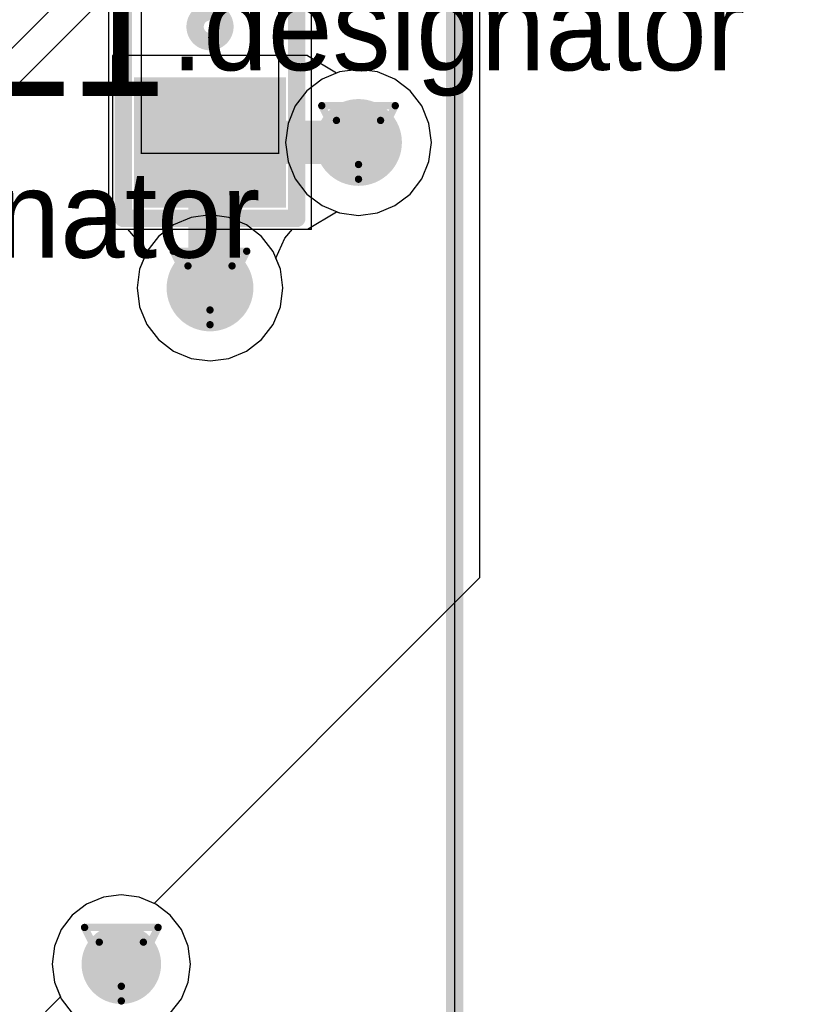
# Model space of a CAD drawing. Header units: millimetres. Extents: x 138 to 555, y 26 to 334.
# Tile 359 of 656: x 198.06 to 203.45, y 258.19 to 264.99. Entities that reach past the tile are written whole.
import ezdxf

# ---------------------------------------------------------------- set-up
doc = ezdxf.new("R2010")
doc.units = ezdxf.units.MM
for name, color, linetype in [('BottomLayer', 5, 'Continuous'), ('DrillDrawing', 1, 'Continuous'), ('Mechanical20', 56, 'Continuous'), ('Mechanical27', 56, 'Continuous'), ('MidLayer1', 16, 'Continuous'), ('MidLayer2', 76, 'Continuous'), ('MidLayer3', 90, 'Continuous'), ('MidLayer4', 156, 'Continuous'), ('MultiLayer', 9, 'Continuous'), ('TopLayer', 1, 'Continuous'), ('TopOverlay', 2, 'Continuous'), ('TopPaste', 8, 'Continuous'), ('TopSolder', 216, 'Continuous'), ('ViaHoleLayer', 16, 'Continuous')]:
    doc.layers.add(name, color=color, linetype=linetype)

# ---------------------------------------------------------------- blocks, each defined once
blk = doc.blocks.new('CON_SAMTEC_ERF8_030_070_L_DV_TR_MOD_B2123A_504')
at = {"layer": 'Mechanical27', "const_width": 0.01}
blk.add_lwpolyline([(12, 20), (-70, 20)], dxfattribs=at)
at = {"layer": 'TopOverlay', "const_width": 0.12}
blk.add_lwpolyline([(12, 20), (-70, 20)], dxfattribs=at)
blk = doc.blocks.new('L0603_793')
at = {"layer": 'Mechanical20', "const_width": 0.01}
for points in [[(-1.4, -0.7), (-1.4, 0.7)], [(-0.3, 0.7), (-1.4, 0.7)], [(1.4, 0.7), (-0.3, 0.7)], [(1.4, -0.7), (1.4, 0.7)], [(1.4, -0.7), (-1.4, -0.7)]]:
    blk.add_lwpolyline(points, dxfattribs=at)
at = {"layer": 'Mechanical20', "const_width": 0.005}
for points in [[(-1.4025, 0.7, 1), (-1.3975, 0.7, 1)], [(-1.4025, 0.7, 1), (-1.3975, 0.7, 1)], [(-0.3025, 0.7, 1), (-0.2975, 0.7, 1)], [(-0.3025, 0.7, 1), (-0.2975, 0.7, 1)], [(1.3975, 0.7, 1), (1.4025, 0.7, 1)], [(1.3975, 0.7, 1), (1.4025, 0.7, 1)], [(-1.4025, -0.7, 1), (-1.3975, -0.7, 1)], [(-1.4025, -0.7, 1), (-1.3975, -0.7, 1)], [(1.3975, -0.7, 1), (1.4025, -0.7, 1)], [(1.3975, -0.7, 1), (1.4025, -0.7, 1)]]:
    blk.add_lwpolyline(points, format="xyb", close=True, dxfattribs=at)
at = {"layer": 'Mechanical27', "const_width": 0.01}
for points in [[(0.875, 0.475), (-0.875, 0.475)], [(-0.875, -0.475), (-0.875, 0.475)], [(0.875, -0.475), (0.875, 0.475)], [(0.875, -0.475), (-0.875, -0.475)]]:
    blk.add_lwpolyline(points, dxfattribs=at)
at = {"layer": 'Mechanical27', "const_width": 0.005}
for points in [[(-0.8775, 0.475, 1), (-0.8725, 0.475, 1)], [(-0.8775, 0.475, 1), (-0.8725, 0.475, 1)], [(0.8725, 0.475, 1), (0.8775, 0.475, 1)], [(0.8725, 0.475, 1), (0.8775, 0.475, 1)], [(-0.8775, -0.475, 1), (-0.8725, -0.475, 1)], [(-0.8775, -0.475, 1), (-0.8725, -0.475, 1)], [(0.8725, -0.475, 1), (0.8775, -0.475, 1)], [(0.8725, -0.475, 1), (0.8775, -0.475, 1)]]:
    blk.add_lwpolyline(points, format="xyb", close=True, dxfattribs=at)
at = {"layer": 'TopLayer'}
for points in [[(-0.4, -0.475), (-0.4, 0.475), (-1.2, -0.475), (-1.2, 0.475)], [(1.2, -0.475), (1.2, 0.475), (0.4, -0.475), (0.4, 0.475)]]:
    blk.add_solid(points, dxfattribs=at)
at = {"layer": 'TopOverlay', "const_width": 0.12}
for points in [[(1.325, 0.6), (-1.325, 0.6)], [(-1.325, -0.6), (-1.325, 0.6)], [(1.325, -0.6), (1.325, 0.6)], [(1.325, -0.6), (-1.325, -0.6)]]:
    blk.add_lwpolyline(points, dxfattribs=at)
at = {"layer": 'TopOverlay'}
for points, const_width in [([(-1.355, 0.6, 1), (-1.295, 0.6, 1)], 0.06), ([(-1.355, 0.6, 1), (-1.295, 0.6, 1)], 0.06), ([(1.295, 0.6, 1), (1.355, 0.6, 1)], 0.06), ([(1.295, 0.6, 1), (1.355, 0.6, 1)], 0.06), ([(0.1031, 0, 1), (-0.1031, 0, 1)], 0.12), ([(-0.1331, 0, 1), (-0.0731, 0, 1)], 0.06), ([(0.0731, 0, 1), (0.1331, 0, 1)], 0.06), ([(-1.355, -0.6, 1), (-1.295, -0.6, 1)], 0.06), ([(-1.355, -0.6, 1), (-1.295, -0.6, 1)], 0.06), ([(1.295, -0.6, 1), (1.355, -0.6, 1)], 0.06), ([(1.295, -0.6, 1), (1.355, -0.6, 1)], 0.06)]:
    blk.add_lwpolyline(points, format="xyb", close=True, dxfattribs=dict(at, const_width=const_width))
at = {"layer": 'TopPaste'}
for points in [[(-0.4, -0.475), (-0.4, 0.475), (-1.2, -0.475), (-1.2, 0.475)], [(1.2, -0.475), (1.2, 0.475), (0.4, -0.475), (0.4, 0.475)]]:
    blk.add_solid(points, dxfattribs=at)
at = {"layer": 'TopSolder'}
for points in [[(-0.35, -0.525), (-0.35, 0.525), (-1.25, -0.525), (-1.25, 0.525)], [(1.25, -0.525), (1.25, 0.525), (0.35, -0.525), (0.35, 0.525)]]:
    blk.add_solid(points, dxfattribs=at)

msp = doc.modelspace()

# ---------------------------------------------------------------- linework, layer by layer
at = {"layer": 'BottomLayer'}
for p, q in [((200.4064, 264.6479), (200.2759, 264.6307)), ((200.5369, 264.6307), (200.4064, 264.6479)), ((200.1543, 264.5803), (200.0498, 264.5002)), ((200.2759, 264.6307), (200.1543, 264.5803)), ((200.6586, 264.5803), (200.5369, 264.6307)), ((200.763, 264.5002), (200.6586, 264.5803)), ((200.0498, 264.5002), (199.9697, 264.3957)), ((200.8432, 264.3957), (200.763, 264.5002)), ((199.9697, 264.3957), (199.9193, 264.2741)), ((200.8936, 264.2741), (200.8432, 264.3957)), ((199.9193, 264.2741), (199.9021, 264.1436)), ((200.9107, 264.1436), (200.8936, 264.2741)), ((199.9021, 264.1436), (199.9193, 264.0131)), ((200.8936, 264.0131), (200.9107, 264.1436)), ((199.9193, 264.0131), (199.9697, 263.8914)), ((200.8432, 263.8914), (200.8936, 264.0131)), ((199.9697, 263.8914), (200.0498, 263.787)), ((200.763, 263.787), (200.8432, 263.8914)), ((200.0498, 263.787), (200.1543, 263.7068)), ((200.6586, 263.7068), (200.763, 263.787)), ((200.1543, 263.7068), (200.2759, 263.6564)), ((200.5369, 263.6564), (200.6586, 263.7068)), ((199.2495, 263.625), (199.1278, 263.5747)), ((199.38, 263.6422), (199.2495, 263.625)), ((199.5105, 263.625), (199.38, 263.6422)), ((199.6321, 263.5747), (199.5105, 263.625)), ((200.2759, 263.6564), (200.4064, 263.6393)), ((200.4064, 263.6393), (200.5369, 263.6564)), ((199.1278, 263.5747), (199.0234, 263.4945)), ((199.7366, 263.4945), (199.6321, 263.5747)), ((199.0234, 263.4945), (198.9432, 263.3901)), ((199.8167, 263.3901), (199.7366, 263.4945)), ((198.9432, 263.3901), (198.8929, 263.2684)), ((199.8671, 263.2684), (199.8167, 263.3901)), ((198.8929, 263.2684), (198.8757, 263.1379)), ((199.8843, 263.1379), (199.8671, 263.2684)), ((198.8757, 263.1379), (198.8929, 263.0074)), ((199.8671, 263.0074), (199.8843, 263.1379)), ((198.8929, 263.0074), (198.9432, 262.8858)), ((199.8167, 262.8858), (199.8671, 263.0074)), ((198.9432, 262.8858), (199.0234, 262.7813)), ((199.7366, 262.7813), (199.8167, 262.8858)), ((199.0234, 262.7813), (199.1278, 262.7012)), ((199.6321, 262.7012), (199.7366, 262.7813)), ((199.1278, 262.7012), (199.2495, 262.6508)), ((199.5105, 262.6508), (199.6321, 262.7012)), ((199.2495, 262.6508), (199.38, 262.6336)), ((199.38, 262.6336), (199.5105, 262.6508))]:
    msp.add_line(p, q, dxfattribs=at)
for points, const_width in [([(200.2564, 264.1436, 1), (200.5564, 264.1436, 1)], 0.3), ([(199.23, 263.1379, 1), (199.53, 263.1379, 1)], 0.3), ([(198.6296, 258.4629, 1), (198.9046, 258.4629, 1)], 0.275)]:
    msp.add_lwpolyline(points, format="xyb", close=True, dxfattribs=dict(at, const_width=const_width))
at = {"layer": 'DrillDrawing', "const_width": 0.0508}
for points in [[(200.1524, 264.3976), (200.6604, 264.3976)], [(200.1524, 264.3976), (200.4064, 263.8896)], [(200.4064, 263.8896), (200.6604, 264.3976)], [(200.254, 264.296), (200.5588, 264.296)], [(200.254, 264.296), (200.4064, 263.9912)], [(200.4064, 263.9912), (200.5588, 264.296)], [(199.126, 263.3919), (199.634, 263.3919)], [(199.126, 263.3919), (199.38, 262.8839)], [(199.38, 262.8839), (199.634, 263.3919)], [(199.2276, 263.2903), (199.5324, 263.2903)], [(199.2276, 263.2903), (199.38, 262.9855)], [(199.38, 262.9855), (199.5324, 263.2903)], [(198.5131, 258.7169), (199.0211, 258.7169)], [(198.5131, 258.7169), (198.7671, 258.2089)], [(198.7671, 258.2089), (199.0211, 258.7169)], [(198.6147, 258.6153), (198.9195, 258.6153)], [(198.6147, 258.6153), (198.7671, 258.3105)], [(198.7671, 258.3105), (198.9195, 258.6153)]]:
    msp.add_lwpolyline(points, dxfattribs=at)
at = {"layer": 'DrillDrawing', "const_width": 0.0254}
for points in [[(200.1397, 264.3976, 1), (200.1651, 264.3976, 1)], [(200.1397, 264.3976, 1), (200.1651, 264.3976, 1)], [(200.6477, 264.3976, 1), (200.6731, 264.3976, 1)], [(200.6477, 264.3976, 1), (200.6731, 264.3976, 1)], [(200.2413, 264.296, 1), (200.2667, 264.296, 1)], [(200.2413, 264.296, 1), (200.2667, 264.296, 1)], [(200.5461, 264.296, 1), (200.5715, 264.296, 1)], [(200.5461, 264.296, 1), (200.5715, 264.296, 1)], [(200.3937, 263.9912, 1), (200.4191, 263.9912, 1)], [(200.3937, 263.9912, 1), (200.4191, 263.9912, 1)], [(200.3937, 263.8896, 1), (200.4191, 263.8896, 1)], [(200.3937, 263.8896, 1), (200.4191, 263.8896, 1)], [(199.1133, 263.3919, 1), (199.1387, 263.3919, 1)], [(199.1133, 263.3919, 1), (199.1387, 263.3919, 1)], [(199.6213, 263.3919, 1), (199.6467, 263.3919, 1)], [(199.6213, 263.3919, 1), (199.6467, 263.3919, 1)], [(199.2149, 263.2903, 1), (199.2403, 263.2903, 1)], [(199.2149, 263.2903, 1), (199.2403, 263.2903, 1)], [(199.5197, 263.2903, 1), (199.5451, 263.2903, 1)], [(199.5197, 263.2903, 1), (199.5451, 263.2903, 1)], [(199.3673, 262.9855, 1), (199.3927, 262.9855, 1)], [(199.3673, 262.9855, 1), (199.3927, 262.9855, 1)], [(199.3673, 262.8839, 1), (199.3927, 262.8839, 1)], [(199.3673, 262.8839, 1), (199.3927, 262.8839, 1)], [(198.5004, 258.7169, 1), (198.5258, 258.7169, 1)], [(198.5004, 258.7169, 1), (198.5258, 258.7169, 1)], [(199.0084, 258.7169, 1), (199.0338, 258.7169, 1)], [(199.0084, 258.7169, 1), (199.0338, 258.7169, 1)], [(198.602, 258.6153, 1), (198.6274, 258.6153, 1)], [(198.602, 258.6153, 1), (198.6274, 258.6153, 1)], [(198.9068, 258.6153, 1), (198.9322, 258.6153, 1)], [(198.9068, 258.6153, 1), (198.9322, 258.6153, 1)], [(198.7544, 258.3105, 1), (198.7798, 258.3105, 1)], [(198.7544, 258.3105, 1), (198.7798, 258.3105, 1)], [(198.7544, 258.2089, 1), (198.7798, 258.2089, 1)], [(198.7544, 258.2089, 1), (198.7798, 258.2089, 1)]]:
    msp.add_lwpolyline(points, format="xyb", close=True, dxfattribs=at)
at = {"layer": 'MidLayer1'}
for p, q in [((201.2432, 271.637), (201.2432, 261.1333)), ((200.4064, 264.6479), (200.2759, 264.6307)), ((200.5369, 264.6307), (200.4064, 264.6479)), ((200.1543, 264.5803), (200.0498, 264.5002)), ((200.2759, 264.6307), (200.1543, 264.5803)), ((200.6586, 264.5803), (200.5369, 264.6307)), ((200.763, 264.5002), (200.6586, 264.5803)), ((200.0498, 264.5002), (199.9697, 264.3957)), ((200.8432, 264.3957), (200.763, 264.5002)), ((199.9697, 264.3957), (199.9193, 264.2741)), ((200.8936, 264.2741), (200.8432, 264.3957)), ((199.9193, 264.2741), (199.9021, 264.1436)), ((200.9107, 264.1436), (200.8936, 264.2741)), ((199.9021, 264.1436), (199.9193, 264.0131)), ((200.8936, 264.0131), (200.9107, 264.1436)), ((199.9193, 264.0131), (199.9697, 263.8914)), ((200.8432, 263.8914), (200.8936, 264.0131)), ((199.9697, 263.8914), (200.0498, 263.787)), ((200.763, 263.787), (200.8432, 263.8914)), ((200.0498, 263.787), (200.1543, 263.7068)), ((200.6586, 263.7068), (200.763, 263.787)), ((200.1543, 263.7068), (200.2759, 263.6564)), ((200.5369, 263.6564), (200.6586, 263.7068)), ((199.2495, 263.625), (199.1278, 263.5747)), ((199.38, 263.6422), (199.2495, 263.625)), ((199.5105, 263.625), (199.38, 263.6422)), ((199.6321, 263.5747), (199.5105, 263.625)), ((200.2759, 263.6564), (200.4064, 263.6393)), ((200.4064, 263.6393), (200.5369, 263.6564)), ((199.1278, 263.5747), (199.0234, 263.4945)), ((199.7366, 263.4945), (199.6321, 263.5747)), ((199.0234, 263.4945), (198.9432, 263.3901)), ((199.8167, 263.3901), (199.7366, 263.4945)), ((198.9432, 263.3901), (198.8929, 263.2684)), ((199.8671, 263.2684), (199.8167, 263.3901)), ((198.8929, 263.2684), (198.8757, 263.1379)), ((199.8843, 263.1379), (199.8671, 263.2684)), ((198.8757, 263.1379), (198.8929, 263.0074)), ((199.8671, 263.0074), (199.8843, 263.1379)), ((198.8929, 263.0074), (198.9432, 262.8858)), ((199.8167, 262.8858), (199.8671, 263.0074)), ((198.9432, 262.8858), (199.0234, 262.7813)), ((199.7366, 262.7813), (199.8167, 262.8858)), ((199.0234, 262.7813), (199.1278, 262.7012)), ((199.6321, 262.7012), (199.7366, 262.7813)), ((199.1278, 262.7012), (199.2495, 262.6508)), ((199.5105, 262.6508), (199.6321, 262.7012)), ((199.2495, 262.6508), (199.38, 262.6336)), ((199.38, 262.6336), (199.5105, 262.6508)), ((201.2432, 261.1333), (198.9933, 258.8833)), ((198.6431, 258.9257), (198.5275, 258.8778)), ((198.7671, 258.942), (198.6431, 258.9257)), ((198.8911, 258.9257), (198.7671, 258.942)), ((198.9933, 258.8833), (198.8911, 258.9257)), ((198.5275, 258.8778), (198.4283, 258.8017)), ((198.4283, 258.8017), (198.3521, 258.7024)), ((198.3521, 258.7024), (198.3043, 258.5869)), ((198.3043, 258.5869), (198.288, 258.4629)), ((198.288, 258.4629), (198.3043, 258.3389)), ((198.3043, 258.3389), (198.3466, 258.2366)), ((198.3466, 258.2366), (198.1119, 258.0019))]:
    msp.add_line(p, q, dxfattribs=at)
for points, const_width in [([(200.2564, 264.1436, 1), (200.5564, 264.1436, 1)], 0.3), ([(199.23, 263.1379, 1), (199.53, 263.1379, 1)], 0.3), ([(198.6296, 258.4629, 1), (198.9046, 258.4629, 1)], 0.275)]:
    msp.add_lwpolyline(points, format="xyb", close=True, dxfattribs=dict(at, const_width=const_width))
at = {"layer": 'MidLayer2'}
for p, q in [((200.4064, 264.6479), (200.2759, 264.6307)), ((200.5369, 264.6307), (200.4064, 264.6479)), ((200.1543, 264.5803), (200.0498, 264.5002)), ((200.2759, 264.6307), (200.1543, 264.5803)), ((200.6586, 264.5803), (200.5369, 264.6307)), ((200.763, 264.5002), (200.6586, 264.5803)), ((200.0498, 264.5002), (199.9697, 264.3957)), ((200.8432, 264.3957), (200.763, 264.5002)), ((199.9697, 264.3957), (199.9193, 264.2741)), ((200.8936, 264.2741), (200.8432, 264.3957)), ((199.9193, 264.2741), (199.9021, 264.1436)), ((200.9107, 264.1436), (200.8936, 264.2741)), ((199.9021, 264.1436), (199.9193, 264.0131)), ((200.8936, 264.0131), (200.9107, 264.1436)), ((199.9193, 264.0131), (199.9697, 263.8914)), ((200.8432, 263.8914), (200.8936, 264.0131)), ((199.9697, 263.8914), (200.0498, 263.787)), ((200.763, 263.787), (200.8432, 263.8914)), ((200.0498, 263.787), (200.1543, 263.7068)), ((200.6586, 263.7068), (200.763, 263.787)), ((200.1543, 263.7068), (200.2759, 263.6564)), ((200.5369, 263.6564), (200.6586, 263.7068)), ((199.2495, 263.625), (199.1278, 263.5747)), ((199.38, 263.6422), (199.2495, 263.625)), ((199.5105, 263.625), (199.38, 263.6422)), ((199.6321, 263.5747), (199.5105, 263.625)), ((200.2759, 263.6564), (200.4064, 263.6393)), ((200.4064, 263.6393), (200.5369, 263.6564)), ((199.1278, 263.5747), (199.0234, 263.4945)), ((199.7366, 263.4945), (199.6321, 263.5747)), ((199.0234, 263.4945), (198.9432, 263.3901)), ((199.8167, 263.3901), (199.7366, 263.4945)), ((198.9432, 263.3901), (198.8929, 263.2684)), ((199.8671, 263.2684), (199.8167, 263.3901)), ((198.8929, 263.2684), (198.8757, 263.1379)), ((199.8843, 263.1379), (199.8671, 263.2684)), ((198.8757, 263.1379), (198.8929, 263.0074)), ((199.8671, 263.0074), (199.8843, 263.1379)), ((198.8929, 263.0074), (198.9432, 262.8858)), ((199.8167, 262.8858), (199.8671, 263.0074)), ((198.9432, 262.8858), (199.0234, 262.7813)), ((199.7366, 262.7813), (199.8167, 262.8858)), ((199.0234, 262.7813), (199.1278, 262.7012)), ((199.6321, 262.7012), (199.7366, 262.7813)), ((199.1278, 262.7012), (199.2495, 262.6508)), ((199.5105, 262.6508), (199.6321, 262.7012)), ((199.2495, 262.6508), (199.38, 262.6336)), ((199.38, 262.6336), (199.5105, 262.6508))]:
    msp.add_line(p, q, dxfattribs=at)
for points, const_width in [([(200.2564, 264.1436, 1), (200.5564, 264.1436, 1)], 0.3), ([(199.23, 263.1379, 1), (199.53, 263.1379, 1)], 0.3), ([(198.6296, 258.4629, 1), (198.9046, 258.4629, 1)], 0.275)]:
    msp.add_lwpolyline(points, format="xyb", close=True, dxfattribs=dict(at, const_width=const_width))
at = {"layer": 'MidLayer3'}
for p, q in [((200.4064, 264.6479), (200.2759, 264.6307)), ((200.5369, 264.6307), (200.4064, 264.6479)), ((200.1543, 264.5803), (200.0498, 264.5002)), ((200.2759, 264.6307), (200.1543, 264.5803)), ((200.6586, 264.5803), (200.5369, 264.6307)), ((200.763, 264.5002), (200.6586, 264.5803)), ((200.0498, 264.5002), (199.9697, 264.3957)), ((200.8432, 264.3957), (200.763, 264.5002)), ((199.9697, 264.3957), (199.9193, 264.2741)), ((200.8936, 264.2741), (200.8432, 264.3957)), ((199.9193, 264.2741), (199.9021, 264.1436)), ((200.9107, 264.1436), (200.8936, 264.2741)), ((199.9021, 264.1436), (199.9193, 264.0131)), ((200.8936, 264.0131), (200.9107, 264.1436)), ((199.9193, 264.0131), (199.9697, 263.8914)), ((200.8432, 263.8914), (200.8936, 264.0131)), ((199.9697, 263.8914), (200.0498, 263.787)), ((200.763, 263.787), (200.8432, 263.8914)), ((200.0498, 263.787), (200.1543, 263.7068)), ((200.6586, 263.7068), (200.763, 263.787)), ((200.1543, 263.7068), (200.2759, 263.6564)), ((200.5369, 263.6564), (200.6586, 263.7068)), ((199.2495, 263.625), (199.1278, 263.5747)), ((199.38, 263.6422), (199.2495, 263.625)), ((199.5105, 263.625), (199.38, 263.6422)), ((199.6321, 263.5747), (199.5105, 263.625)), ((200.2759, 263.6564), (200.4064, 263.6393)), ((200.4064, 263.6393), (200.5369, 263.6564)), ((199.1278, 263.5747), (199.0234, 263.4945)), ((199.7366, 263.4945), (199.6321, 263.5747)), ((199.0234, 263.4945), (198.9432, 263.3901)), ((199.8167, 263.3901), (199.7366, 263.4945)), ((198.9432, 263.3901), (198.8929, 263.2684)), ((199.8671, 263.2684), (199.8167, 263.3901)), ((198.8929, 263.2684), (198.8757, 263.1379)), ((199.8843, 263.1379), (199.8671, 263.2684)), ((198.8757, 263.1379), (198.8929, 263.0074)), ((199.8671, 263.0074), (199.8843, 263.1379)), ((198.8929, 263.0074), (198.9432, 262.8858)), ((199.8167, 262.8858), (199.8671, 263.0074)), ((198.9432, 262.8858), (199.0234, 262.7813)), ((199.7366, 262.7813), (199.8167, 262.8858)), ((199.0234, 262.7813), (199.1278, 262.7012)), ((199.6321, 262.7012), (199.7366, 262.7813)), ((199.1278, 262.7012), (199.2495, 262.6508)), ((199.5105, 262.6508), (199.6321, 262.7012)), ((199.2495, 262.6508), (199.38, 262.6336)), ((199.38, 262.6336), (199.5105, 262.6508))]:
    msp.add_line(p, q, dxfattribs=at)
for points, const_width in [([(200.2564, 264.1436, 1), (200.5564, 264.1436, 1)], 0.3), ([(199.23, 263.1379, 1), (199.53, 263.1379, 1)], 0.3), ([(198.6296, 258.4629, 1), (198.9046, 258.4629, 1)], 0.275)]:
    msp.add_lwpolyline(points, format="xyb", close=True, dxfattribs=dict(at, const_width=const_width))
at = {"layer": 'MidLayer4'}
for p, q in [((199.9901, 266.7752), (194.8742, 261.6593)), ((195.0184, 261.5151), (200.1343, 266.6311)), ((198.6431, 258.9257), (198.5275, 258.8778)), ((198.7671, 258.942), (198.6431, 258.9257)), ((198.8911, 258.9257), (198.7671, 258.942)), ((199.0066, 258.8778), (198.8911, 258.9257)), ((198.5275, 258.8778), (198.4283, 258.8017)), ((199.1058, 258.8017), (199.0066, 258.8778)), ((198.4283, 258.8017), (198.3521, 258.7024)), ((199.182, 258.7024), (199.1058, 258.8017)), ((198.3521, 258.7024), (198.3043, 258.5869)), ((199.2298, 258.5869), (199.182, 258.7024)), ((198.3043, 258.5869), (198.288, 258.4629)), ((199.2461, 258.4629), (199.2298, 258.5869)), ((198.288, 258.4629), (198.3043, 258.3389)), ((199.2298, 258.3389), (199.2461, 258.4629)), ((198.3043, 258.3389), (198.3521, 258.2233)), ((199.182, 258.2233), (199.2298, 258.3389)), ((198.3521, 258.2233), (198.4283, 258.1241)), ((199.1058, 258.1241), (199.182, 258.2233))]:
    msp.add_line(p, q, dxfattribs=at)
for points, const_width in [([(200.2564, 264.1436, 1), (200.5564, 264.1436, 1)], 0.3), ([(199.23, 263.1379, 1), (199.53, 263.1379, 1)], 0.3), ([(198.6296, 258.4629, 1), (198.9046, 258.4629, 1)], 0.275)]:
    msp.add_lwpolyline(points, format="xyb", close=True, dxfattribs=dict(at, const_width=const_width))
at = {"layer": 'MultiLayer'}
for points, const_width in [([(200.2564, 264.1436, 1), (200.5564, 264.1436, 1)], 0.3), ([(199.23, 263.1379, 1), (199.53, 263.1379, 1)], 0.3), ([(198.6296, 258.4629, 1), (198.9046, 258.4629, 1)], 0.275)]:
    msp.add_lwpolyline(points, format="xyb", close=True, dxfattribs=dict(at, const_width=const_width))
at = {"layer": 'TopLayer'}
for p, q in [((200.055, 264.7436), (198.705, 264.7436)), ((198.705, 264.7436), (198.705, 263.5436)), ((200.055, 264.7424), (200.055, 264.7436)), ((200.255, 264.622), (200.055, 264.7424)), ((200.4064, 264.6479), (200.2759, 264.6307)), ((200.5369, 264.6307), (200.4064, 264.6479)), ((200.2759, 264.6307), (200.255, 264.622)), ((200.6586, 264.5803), (200.5369, 264.6307)), ((200.763, 264.5002), (200.6586, 264.5803)), ((200.8432, 264.3957), (200.763, 264.5002)), ((200.8936, 264.2741), (200.8432, 264.3957)), ((200.9107, 264.1436), (200.8936, 264.2741)), ((200.8936, 264.0131), (200.9107, 264.1436)), ((200.8432, 263.8914), (200.8936, 264.0131)), ((200.763, 263.787), (200.8432, 263.8914)), ((200.6586, 263.7068), (200.763, 263.787)), ((200.5369, 263.6564), (200.6586, 263.7068)), ((200.055, 263.5448), (200.255, 263.6651)), ((200.255, 263.6651), (200.2759, 263.6564)), ((200.2759, 263.6564), (200.4064, 263.6393)), ((200.4064, 263.6393), (200.5369, 263.6564)), ((198.705, 263.5436), (198.8089, 263.5436)), ((198.8089, 263.5436), (198.8626, 263.4823)), ((198.8626, 263.4823), (198.924, 263.3436)), ((199.836, 263.3436), (199.8974, 263.4823)), ((199.8974, 263.4823), (199.951, 263.5436)), ((199.951, 263.5436), (200.055, 263.5436)), ((200.055, 263.5436), (200.055, 263.5448)), ((198.924, 263.3436), (198.8929, 263.2684)), ((199.8671, 263.2684), (199.836, 263.3436)), ((198.8929, 263.2684), (198.8757, 263.1379)), ((199.8843, 263.1379), (199.8671, 263.2684)), ((198.8757, 263.1379), (198.8929, 263.0074)), ((199.8671, 263.0074), (199.8843, 263.1379)), ((198.8929, 263.0074), (198.9432, 262.8858)), ((199.8167, 262.8858), (199.8671, 263.0074)), ((198.9432, 262.8858), (199.0234, 262.7813)), ((199.7366, 262.7813), (199.8167, 262.8858)), ((199.0234, 262.7813), (199.1278, 262.7012)), ((199.6321, 262.7012), (199.7366, 262.7813)), ((199.1278, 262.7012), (199.2495, 262.6508)), ((199.5105, 262.6508), (199.6321, 262.7012)), ((199.2495, 262.6508), (199.38, 262.6336)), ((199.38, 262.6336), (199.5105, 262.6508))]:
    msp.add_line(p, q, dxfattribs=at)
for points, const_width in [([(200.2564, 264.1436, 1), (200.5564, 264.1436, 1)], 0.3), ([(199.305, 264.1436, 1), (199.455, 264.1436, 1)], 0.15), ([(199.305, 264.1436, 1), (199.455, 264.1436, 1)], 0.15), ([(200.3314, 264.1436, 1), (200.4814, 264.1436, 1)], 0.15), ([(199.23, 263.1379, 1), (199.53, 263.1379, 1)], 0.3), ([(199.305, 263.1379, 1), (199.455, 263.1379, 1)], 0.15), ([(198.6296, 258.4629, 1), (198.9046, 258.4629, 1)], 0.275)]:
    msp.add_lwpolyline(points, format="xyb", close=True, dxfattribs=dict(at, const_width=const_width))
at = {"layer": 'TopLayer', "const_width": 0.3}
for points in [[(199.38, 263.1379), (199.38, 264.1436)], [(199.38, 264.1436), (200.4064, 264.1436)]]:
    msp.add_lwpolyline(points, dxfattribs=at)
at = {"layer": 'ViaHoleLayer', "const_width": 0.15}
for points in [[(200.3314, 264.1436, 1), (200.4814, 264.1436, 1)], [(199.305, 263.1379, 1), (199.455, 263.1379, 1)], [(198.6921, 258.4629, 1), (198.8421, 258.4629, 1)]]:
    msp.add_lwpolyline(points, format="xyb", close=True, dxfattribs=at)

# ---------------------------------------------------------------- block references
at = {"rotation": 270}
for name, p in [('CON_SAMTEC_ERF8_030_070_L_DV_TR_MOD_B2123A_504', (181.0705, 241.2574)), ('L0603_793', (199.38, 264.9436))]:
    msp.add_blockref(name, p, dxfattribs=at)

# ---------------------------------------------------------------- texts
at = {"layer": 'Mechanical27'}
for p in [(199.1106, 264.6426), (195.7578, 263.3472)]:
    msp.add_text('.designator', height=0.599999, dxfattribs=at).set_placement(p)
at = {"layer": 'TopOverlay'}
msp.add_text('L1', height=0.9, dxfattribs=at).set_placement((197.7387, 264.4651))

doc.saveas('drawing.dxf')
